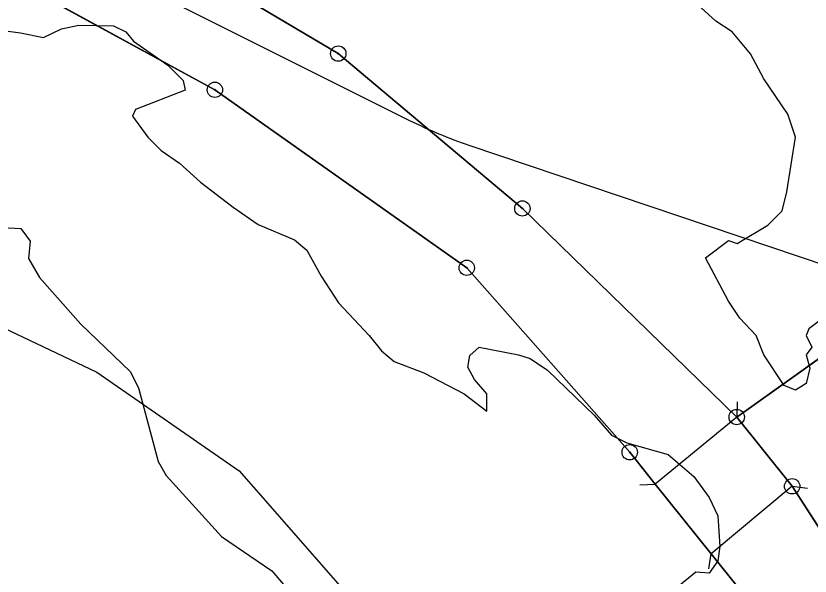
# Model space of a CAD drawing. Extents: x -706130 to -698555, y -971544 to -967260.
# Drawn here: x -704689.4 to -704637.6, y -969773.1 to -969736.5 of the extents above; entities that cross this region are included whole.
import ezdxf

# ---------------------------------------------------------------- set-up
doc = ezdxf.new("R2010")
doc.units = 0
for name, color, linetype in [('Docházková izochrona - BUS S', 7, 'Continuous'), ('Docházková izochrona - VLAK N', 7, 'Continuous'), ('KN_Hranice_parcel', 7, 'Continuous'), ('KN_Hranice_parcel_vnitrni_kresba', 7, 'Continuous'), ('KN_Polygon parcely', 7, 'Continuous'), ('KN_POZEMKY_11_VODNI_PLOCHA', 7, 'Continuous'), ('KN_POZEMKY_2_ORNA PUDA', 7, 'Continuous'), ('KN_POZEMKY_7_TTP', 7, 'Continuous'), ('KN_VYUZITI_07_vodni plocha_tok prirozeny', 7, 'Continuous'), ('KN_Značky bodu BP', 7, 'Continuous'), ('Koridor pro revitalizaci a rozvolneni toku N', 7, 'Continuous'), ('Koridor pro revitalizaci a rozvolneni toku N ŠRAFY', 7, 'Continuous'), ('OP lesa 30 m', 7, 'Continuous'), ('Plochy vodní a vodnich toku S', 7, 'Continuous'), ('Plochy zemědělské všeobecné CELEK S', 7, 'Continuous'), ('Regulační bloky v krajině S', 7, 'Continuous'), ('Regulační bloky v krajině S  TIS', 7, 'Continuous'), ('VPO pro zvysovani retencnich schopnosti uzemi_obrys N', 7, 'Continuous'), ('VPO pro zvysovani retencnich schopnosti uzemi_plocha N', 7, 'Continuous'), ('Záplavové území stanovene S', 7, 'Continuous'), ('Záplavového území_aktivní zóna S', 7, 'Continuous')]:
    doc.layers.add(name, color=color, linetype=linetype)

msp = doc.modelspace()

# ---------------------------------------------------------------- linework, layer by layer
at = {"layer": 'Docházková izochrona - BUS S'}
msp.add_arc((-704475.99, -969462.395), 400, 57.53029, 230.24409, dxfattribs=at)
at = {"layer": 'Docházková izochrona - VLAK N'}
msp.add_circle((-704165.451, -969778.767), 800, dxfattribs=at)
at = {"layer": 'KN_Hranice_parcel'}
msp.add_line((-704607.18, -969737.63), (-704642.4, -969762.69), dxfattribs=at)
for points in [[(-704755.65, -969706.92), (-704750.35, -969708.35), (-704707.89, -969720.59), (-704686.68, -969728.14), (-704668.39, -969738.99), (-704656.38, -969749.09), (-704642.4, -969762.69)], [(-704753.51, -969714.5), (-704709.95, -969725.34), (-704695.24, -969731.1), (-704676.44, -969741.35), (-704660.01, -969752.96), (-704649.38, -969764.99), (-704647.71, -969767.08), (-704644.07, -969771.61), (-704642.12, -969774.03), (-704630.75, -969791.76), (-704622.64, -969809.57), (-704611.49, -969842.7), (-704609.98, -969842.21), (-704608.71, -969846.1)], [(-704642.4, -969762.69), (-704638.78, -969767.21), (-704628.72, -969782.82), (-704620.16, -969798.95), (-704614.12, -969814.03), (-704605.29, -969840.68), (-704606.78, -969841.17), (-704605.23, -969845.52)]]:
    msp.add_lwpolyline(points, dxfattribs=at)
at = {"layer": 'KN_Hranice_parcel_vnitrni_kresba'}
for p, q in [((-704642.365, -969761.69), (-704642.399, -969762.689)), ((-704642.4, -969762.69), (-704647.71, -969767.08)), ((-704648.71, -969767.114), (-704647.711, -969767.079)), ((-704638.78, -969767.21), (-704644.07, -969771.61)), ((-704637.789, -969767.35), (-704638.78, -969767.211)), ((-704644.21, -969772.601), (-704644.071, -969771.61))]:
    msp.add_line(p, q, dxfattribs=at)
at = {"layer": 'KN_Polygon parcely'}
for points in [[(-704750.35, -969708.35), (-704707.89, -969720.59), (-704686.68, -969728.14), (-704668.39, -969738.99), (-704656.38, -969749.09), (-704642.4, -969762.69), (-704607.18, -969737.63), (-704620.85, -969731.64), (-704636.93, -969724.92), (-704651.47, -969719.07), (-704685.05, -969703.04), (-704706.35, -969688.98), (-704712.13, -969685.16), (-704720.06, -969681.58), (-704755.65, -969706.92)], [(-704606.78, -969841.17), (-704605.23, -969845.52), (-704563.85, -969838.64), (-704552.67, -969829.61), (-704529.09, -969804.31), (-704552.13, -969761.63), (-704607.18, -969737.63), (-704642.4, -969762.69), (-704638.78, -969767.21), (-704628.72, -969782.82), (-704620.16, -969798.95), (-704614.12, -969814.03), (-704605.29, -969840.68)]]:
    msp.add_lwpolyline(points, close=True, dxfattribs=at)
for points in [[(-704772.68, -969883.79), (-704754.54, -969881.1), (-704673.7, -969860.53), (-704608.71, -969846.1), (-704609.98, -969842.21), (-704611.49, -969842.7), (-704622.64, -969809.57), (-704630.75, -969791.76), (-704642.12, -969774.03), (-704644.07, -969771.61), (-704647.71, -969767.08), (-704649.38, -969764.99), (-704660.01, -969752.96), (-704676.44, -969741.35), (-704695.24, -969731.1), (-704709.95, -969725.34), (-704753.51, -969714.5), (-704772.94, -969733.61)], [(-704695.24, -969731.1), (-704676.44, -969741.35), (-704660.01, -969752.96), (-704649.38, -969764.99), (-704647.71, -969767.08), (-704644.07, -969771.61), (-704642.12, -969774.03), (-704630.75, -969791.76), (-704622.64, -969809.57), (-704611.49, -969842.7), (-704609.98, -969842.21), (-704608.71, -969846.1), (-704605.23, -969845.52), (-704606.78, -969841.17), (-704605.29, -969840.68), (-704614.12, -969814.03), (-704620.16, -969798.95), (-704628.72, -969782.82), (-704638.78, -969767.21), (-704642.4, -969762.69), (-704656.38, -969749.09), (-704668.39, -969738.99), (-704686.68, -969728.14), (-704707.89, -969720.59)]]:
    msp.add_lwpolyline(points, dxfattribs=at)
at = {"layer": 'KN_POZEMKY_11_VODNI_PLOCHA'}
for p, q in [((-704686.68, -969728.14), (-704668.39, -969738.99)), ((-704676.44, -969741.35), (-704695.24, -969731.1)), ((-704668.39, -969738.99), (-704656.38, -969749.09)), ((-704660.01, -969752.96), (-704676.44, -969741.35)), ((-704656.38, -969749.09), (-704642.4, -969762.69)), ((-704649.38, -969764.99), (-704660.01, -969752.96)), ((-704642.4, -969762.69), (-704638.78, -969767.21)), ((-704647.71, -969767.08), (-704649.38, -969764.99)), ((-704644.07, -969771.61), (-704647.71, -969767.08)), ((-704638.78, -969767.21), (-704628.72, -969782.82)), ((-704642.12, -969774.03), (-704644.07, -969771.61))]:
    msp.add_line(p, q, dxfattribs=at)
at = {"layer": 'KN_POZEMKY_2_ORNA PUDA'}
for p, q in [((-704695.24, -969731.1), (-704676.44, -969741.35)), ((-704676.44, -969741.35), (-704660.01, -969752.96)), ((-704660.01, -969752.96), (-704649.38, -969764.99)), ((-704649.38, -969764.99), (-704647.71, -969767.08)), ((-704647.71, -969767.08), (-704644.07, -969771.61)), ((-704644.07, -969771.61), (-704642.12, -969774.03))]:
    msp.add_line(p, q, dxfattribs=at)
at = {"layer": 'KN_POZEMKY_7_TTP'}
for p, q in [((-704668.39, -969738.99), (-704686.68, -969728.14)), ((-704607.18, -969737.63), (-704642.4, -969762.69)), ((-704642.4, -969762.69), (-704607.18, -969737.63)), ((-704656.38, -969749.09), (-704668.39, -969738.99)), ((-704642.4, -969762.69), (-704656.38, -969749.09)), ((-704638.78, -969767.21), (-704642.4, -969762.69)), ((-704628.72, -969782.82), (-704638.78, -969767.21))]:
    msp.add_line(p, q, dxfattribs=at)
at = {"layer": 'KN_VYUZITI_07_vodni plocha_tok prirozeny'}
for p, q in [((-704686.68, -969728.14), (-704668.39, -969738.99)), ((-704676.44, -969741.35), (-704695.24, -969731.1)), ((-704668.39, -969738.99), (-704656.38, -969749.09)), ((-704660.01, -969752.96), (-704676.44, -969741.35)), ((-704656.38, -969749.09), (-704642.4, -969762.69)), ((-704649.38, -969764.99), (-704660.01, -969752.96)), ((-704642.4, -969762.69), (-704638.78, -969767.21)), ((-704647.71, -969767.08), (-704649.38, -969764.99)), ((-704644.07, -969771.61), (-704647.71, -969767.08)), ((-704638.78, -969767.21), (-704628.72, -969782.82)), ((-704642.12, -969774.03), (-704644.07, -969771.61))]:
    msp.add_line(p, q, dxfattribs=at)
at = {"layer": 'KN_Značky bodu BP'}
for centre, radius in [((-704668.39, -969738.99), 0.5), ((-704668.39, -969738.99), 0.0303), ((-704676.44, -969741.35), 0.5), ((-704676.44, -969741.35), 0.0303), ((-704656.38, -969749.09), 0.5), ((-704656.38, -969749.09), 0.0303), ((-704660.01, -969752.96), 0.5), ((-704660.01, -969752.96), 0.0303), ((-704642.4, -969762.69), 0.5), ((-704642.4, -969762.69), 0.0303), ((-704649.38, -969764.99), 0.5), ((-704649.38, -969764.99), 0.0303), ((-704638.78, -969767.21), 0.5), ((-704638.78, -969767.21), 0.0303)]:
    msp.add_circle(centre, radius, dxfattribs=at)
at = {"layer": 'Koridor pro revitalizaci a rozvolneni toku N'}
for points in [[(-704697.716, -969753.334), (-704684.14, -969759.764), (-704674.852, -969766.194), (-704674.851, -969766.195)], [(-704674.851, -969766.195), (-704674.851, -969766.195), (-704673.915, -969767.265)], [(-704673.915, -969767.265), (-704667.348, -969774.768), (-704661.988, -969785.486), (-704659.844, -969793.7), (-704654.022, -969804.048), (-704649.51, -969811.072), (-704637.728, -969828.258), (-704620.11, -969844.986), (-704617.993, -969848.161)]]:
    msp.add_lwpolyline(points, dxfattribs=at)
at = {"layer": 'Koridor pro revitalizaci a rozvolneni toku N ŠRAFY'}
for points in [[(-704697.716, -969753.334), (-704684.14, -969759.764), (-704674.852, -969766.194), (-704674.851, -969766.195)], [(-704674.851, -969766.195), (-704674.851, -969766.195), (-704673.915, -969767.265)], [(-704673.915, -969767.265), (-704667.348, -969774.768), (-704661.988, -969785.486), (-704659.844, -969793.7), (-704654.022, -969804.048), (-704649.51, -969811.072), (-704637.728, -969828.258), (-704620.11, -969844.986), (-704617.995, -969848.158)]]:
    msp.add_lwpolyline(points, dxfattribs=at)
at = {"layer": 'OP lesa 30 m'}
for p, q in [((-704696.792, -969726.765), (-704663.742, -969743.345)), ((-704659.872, -969744.959), (-704610.412, -969761.629))]:
    msp.add_line(p, q, dxfattribs=at)
msp.add_arc((-704650.29, -969716.53), 30, 243.3587, 251.3741, dxfattribs=at)
at = {"layer": 'Plochy vodní a vodnich toku S'}
for p, q in [((-704668.39, -969738.99), (-704686.68, -969728.14)), ((-704695.24, -969731.1), (-704676.44, -969741.35)), ((-704656.38, -969749.09), (-704668.39, -969738.99)), ((-704676.44, -969741.35), (-704660.01, -969752.96)), ((-704642.4, -969762.69), (-704656.38, -969749.09)), ((-704660.01, -969752.96), (-704649.38, -969764.99)), ((-704638.78, -969767.21), (-704642.4, -969762.69)), ((-704649.38, -969764.99), (-704647.71, -969767.08)), ((-704647.71, -969767.08), (-704644.07, -969771.61)), ((-704628.72, -969782.82), (-704638.78, -969767.21)), ((-704644.07, -969771.61), (-704642.12, -969774.03))]:
    msp.add_line(p, q, dxfattribs=at)
at = {"layer": 'Plochy zemědělské všeobecné CELEK S'}
for p, q in [((-704686.68, -969728.14), (-704668.39, -969738.99)), ((-704676.44, -969741.35), (-704695.24, -969731.1)), ((-704668.39, -969738.99), (-704656.38, -969749.09)), ((-704660.01, -969752.96), (-704676.44, -969741.35)), ((-704656.38, -969749.09), (-704642.4, -969762.69)), ((-704649.38, -969764.99), (-704660.01, -969752.96)), ((-704642.4, -969762.69), (-704638.78, -969767.21)), ((-704647.71, -969767.08), (-704649.38, -969764.99)), ((-704644.07, -969771.61), (-704647.71, -969767.08)), ((-704638.78, -969767.21), (-704628.72, -969782.82)), ((-704642.12, -969774.03), (-704644.07, -969771.61))]:
    msp.add_line(p, q, dxfattribs=at)
at = {"layer": 'Regulační bloky v krajině S'}
for p, q in [((-704668.39, -969738.99), (-704686.68, -969728.14)), ((-704686.68, -969728.14), (-704668.39, -969738.99)), ((-704695.24, -969731.1), (-704676.44, -969741.35)), ((-704676.44, -969741.35), (-704695.24, -969731.1)), ((-704656.38, -969749.09), (-704668.39, -969738.99)), ((-704668.39, -969738.99), (-704656.38, -969749.09)), ((-704676.44, -969741.35), (-704660.01, -969752.96)), ((-704660.01, -969752.96), (-704676.44, -969741.35)), ((-704642.4, -969762.69), (-704656.38, -969749.09)), ((-704656.38, -969749.09), (-704642.4, -969762.69)), ((-704660.01, -969752.96), (-704649.38, -969764.99)), ((-704649.38, -969764.99), (-704660.01, -969752.96)), ((-704638.78, -969767.21), (-704642.4, -969762.69)), ((-704642.4, -969762.69), (-704638.78, -969767.21)), ((-704649.38, -969764.99), (-704647.71, -969767.08)), ((-704647.71, -969767.08), (-704649.38, -969764.99)), ((-704647.71, -969767.08), (-704644.07, -969771.61)), ((-704644.07, -969771.61), (-704647.71, -969767.08)), ((-704628.72, -969782.82), (-704638.78, -969767.21)), ((-704638.78, -969767.21), (-704628.72, -969782.82)), ((-704644.07, -969771.61), (-704642.12, -969774.03)), ((-704642.12, -969774.03), (-704644.07, -969771.61))]:
    msp.add_line(p, q, dxfattribs=at)
at = {"layer": 'Regulační bloky v krajině S  TIS'}
for p, q in [((-704668.39, -969738.99), (-704686.68, -969728.14)), ((-704695.24, -969731.1), (-704676.44, -969741.35)), ((-704656.38, -969749.09), (-704668.39, -969738.99)), ((-704676.44, -969741.35), (-704660.01, -969752.96)), ((-704642.4, -969762.69), (-704656.38, -969749.09)), ((-704660.01, -969752.96), (-704649.38, -969764.99)), ((-704638.78, -969767.21), (-704642.4, -969762.69)), ((-704649.38, -969764.99), (-704647.71, -969767.08)), ((-704647.71, -969767.08), (-704644.07, -969771.61)), ((-704628.72, -969782.82), (-704638.78, -969767.21)), ((-704644.07, -969771.61), (-704642.12, -969774.03))]:
    msp.add_line(p, q, dxfattribs=at)
at = {"layer": 'VPO pro zvysovani retencnich schopnosti uzemi_obrys N'}
for points in [[(-704697.716, -969753.334), (-704684.14, -969759.764), (-704674.852, -969766.194), (-704674.851, -969766.195)], [(-704674.851, -969766.195), (-704674.851, -969766.195), (-704673.915, -969767.265)], [(-704673.915, -969767.265), (-704667.348, -969774.768), (-704661.988, -969785.486), (-704659.844, -969793.7), (-704654.022, -969804.048), (-704649.51, -969811.072), (-704637.728, -969828.258), (-704620.11, -969844.986), (-704617.993, -969848.161)]]:
    msp.add_lwpolyline(points, dxfattribs=at)
at = {"layer": 'VPO pro zvysovani retencnich schopnosti uzemi_plocha N'}
for points in [[(-704697.716, -969753.334), (-704684.14, -969759.764), (-704674.852, -969766.194), (-704674.851, -969766.195)], [(-704674.851, -969766.195), (-704674.851, -969766.195), (-704673.915, -969767.265)], [(-704673.915, -969767.265), (-704667.348, -969774.768), (-704661.988, -969785.486), (-704659.844, -969793.7), (-704654.022, -969804.048), (-704649.51, -969811.072), (-704637.728, -969828.258), (-704620.11, -969844.986), (-704617.993, -969848.161)]]:
    msp.add_lwpolyline(points, dxfattribs=at)
at = {"layer": 'Záplavové území stanovene S'}
msp.add_lwpolyline([(-704691.125, -969750.297), (-704689.105, -969750.395), (-704688.479, -969751.22), (-704688.596, -969752.346), (-704687.875, -969753.581), (-704685.181, -969756.625), (-704681.964, -969759.714), (-704681.424, -969760.795), (-704680.149, -969765.601), (-704679.625, -969766.508), (-704676.01, -969770.49), (-704672.717, -969772.717), (-704670.935, -969774.815)], dxfattribs=at)
at = {"layer": 'Záplavového území_aktivní zóna S'}
for points in [[(-704636.625, -969756.125), (-704637.688, -969756.938), (-704637.875, -969757.375), (-704637.5, -969758.125), (-704637.875, -969758.625), (-704637.625, -969759.5), (-704637.875, -969760.5), (-704638.562, -969760.938), (-704639.312, -969760.625), (-704640.625, -969758.625), (-704641.125, -969757.375), (-704642.188, -969756.25), (-704642.938, -969755.125), (-704644.438, -969752.312), (-704642.938, -969751.188), (-704642.375, -969751.375), (-704640.375, -969750.188), (-704639.438, -969749.25), (-704639.125, -969748), (-704638.562, -969744.438), (-704639.062, -969742.938), (-704640.625, -969740.625), (-704641.5, -969739), (-704642.688, -969737.562), (-704643.75, -969736.875), (-704646.688, -969734.188)], [(-704692.875, -969737.125), (-704689.125, -969737.625), (-704687.625, -969737.938), (-704686.438, -969737.375), (-704685.312, -969737.125), (-704683.062, -969737.188), (-704682.25, -969737.562), (-704681.75, -969738.188), (-704679.5, -969739.75), (-704678.5, -969740.75), (-704678.375, -969741.375), (-704681.625, -969742.625), (-704681.812, -969743.062), (-704680.812, -969744.438), (-704679.938, -969745.312), (-704678.75, -969746.125), (-704677.375, -969747.375), (-704675.25, -969749), (-704673.625, -969750.125), (-704671.25, -969751.125), (-704670.438, -969751.812), (-704669.5, -969753.5), (-704668.375, -969755.25), (-704666.375, -969757.375), (-704665.562, -969758.375), (-704664.75, -969759.062), (-704662.812, -969759.812), (-704660.188, -969761.188), (-704658.688, -969762.312), (-704658.688, -969761.188), (-704659.5, -969760.25), (-704659.938, -969759.438), (-704659.812, -969758.688), (-704659.188, -969758.125), (-704656.625, -969758.625), (-704655.875, -969758.875), (-704654.75, -969759.625), (-704651.688, -969762.562), (-704650.562, -969763.875), (-704649.562, -969764.375), (-704646.875, -969765.125), (-704645.188, -969766.562), (-704644.188, -969767.938), (-704643.625, -969769.125), (-704643.5, -969771.125), (-704643.625, -969772.062), (-704644.188, -969772.875), (-704645.062, -969772.812), (-704646.375, -969773.875)]]:
    msp.add_lwpolyline(points, dxfattribs=at)

doc.saveas('drawing.dxf')
